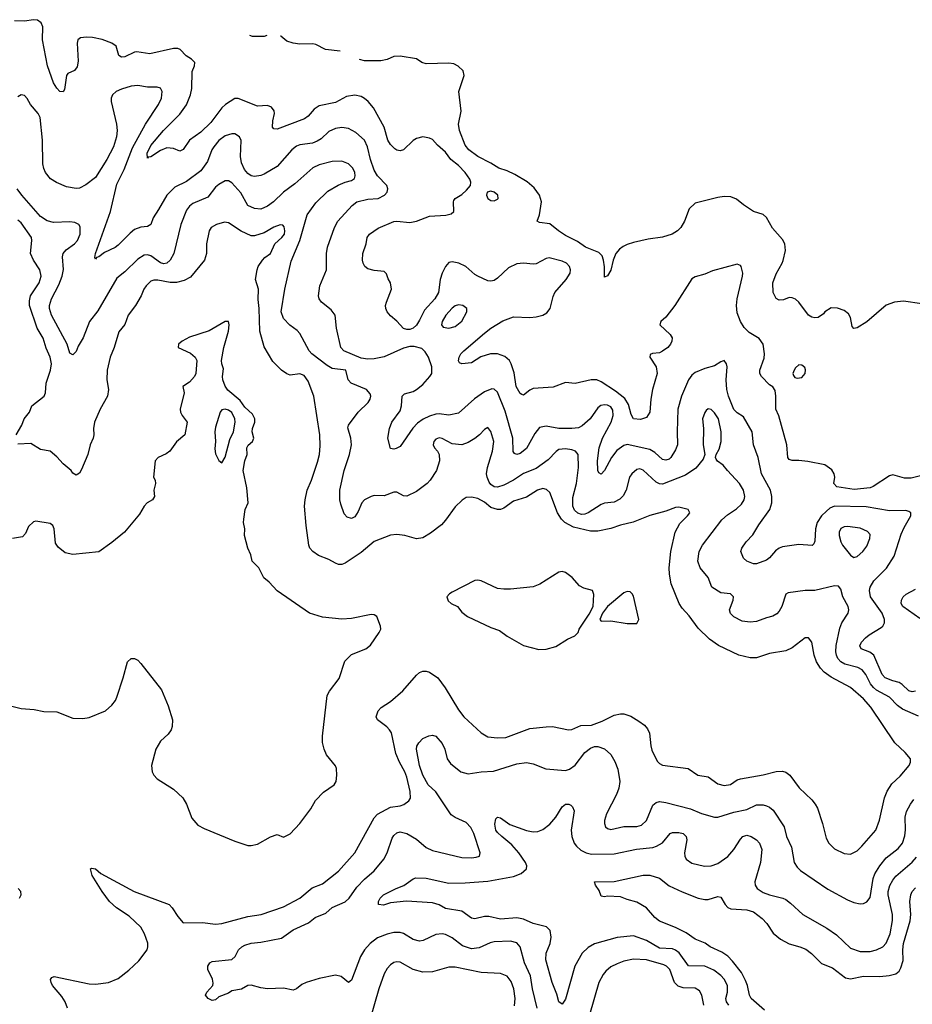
# Model space of a CAD drawing. Header units: inches. Extents: x 1649636 to 1815363, y 506543 to 641975.
# Tile 571 of 656: x 1791901 to 1797411, y 540754 to 546834. Entities that reach past the tile are written whole.
import ezdxf

# ---------------------------------------------------------------- set-up
doc = ezdxf.new("R2010")
doc.units = ezdxf.units.IN
doc.header["$MEASUREMENT"] = 0
doc.layers.add('B7594', color=7, linetype='Continuous')

msp = doc.modelspace()

# ---------------------------------------------------------------- linework, layer by layer
at = {"layer": 'B7594', "color": 5}
for points, elevation in [([(1797530, 544035), (1797403.7, 544003.7), (1797362.7, 544002.7), (1797290, 544023.5), (1797270, 544016.9), (1797170, 543951.5), (1797150, 543942.7), (1797052.6, 543932.6), (1796945.2, 543950), (1796927, 543970), (1796932.3, 544010), (1796929.4, 544030), (1796914.2, 544054.2), (1796870, 544085.1), (1796766.7, 544106.7), (1796710, 544112.6), (1796670, 544111.5), (1796650, 544119.5), (1796643, 544130), (1796636.8, 544210), (1796587.6, 544387.6), (1796569.1, 544430), (1796569.2, 544510), (1796564.5, 544544.5), (1796550, 544567.8), (1796530, 544578.9), (1796479.6, 544630), (1796469.7, 544650), (1796469.7, 544670), (1796495.6, 544744.4), (1796499.6, 544770), (1796491.1, 544830), (1796464.9, 544864.9), (1796403.3, 544903.3), (1796373, 544933), (1796350, 544971.3), (1796330, 545024.5), (1796326, 545070), (1796329.1, 545110), (1796363.7, 545250), (1796365, 545270), (1796354.7, 545310), (1796350, 545316.3), (1796330, 545324), (1796177.1, 545282.9), (1796130, 545262.2), (1796070, 545247.1), (1796050, 545234.3), (1795944.7, 545070), (1795890, 544998), (1795859.1, 544970), (1795853, 544950), (1795916.4, 544890), (1795928.5, 544870), (1795927, 544850), (1795918, 544830), (1795901.3, 544810), (1795870, 544788.3), (1795850, 544777.7), (1795806.7, 544773.3), (1795793.4, 544766.6), (1795790.5, 544750), (1795830.2, 544690.2), (1795836.9, 544650), (1795807.3, 544550), (1795796.9, 544490), (1795790.2, 544410), (1795770, 544376.9), (1795733.6, 544366.4), (1795689.8, 544369.8), (1795676.2, 544396.2), (1795658.8, 544458.8), (1795635.6, 544495.6), (1795579.8, 544539.8), (1795490, 544598.9), (1795462.7, 544610), (1795429.1, 544610.9), (1795330, 544588.6), (1795270, 544594.7), (1795195, 544565), (1795070, 544555.9), (1795050, 544546.4), (1795010, 544516.3), (1795000.6, 544520.6), (1794990, 544526), (1794966.3, 544570), (1794952.8, 544652.8), (1794935.5, 544710), (1794924.2, 544730), (1794895, 544755), (1794851, 544771), (1794806.8, 544770), (1794746.9, 544753.1), (1794690, 544715.4), (1794629.7, 544709.7), (1794615.1, 544715.1), (1794610, 544728), (1794614.3, 544750), (1794624, 544770), (1794642, 544790), (1794770, 544899.1), (1794810, 544930.2), (1794884.4, 544975.6), (1794950, 545000.2), (1795050, 544995.9), (1795090, 544999.3), (1795130, 545010.1), (1795155.6, 545024.4), (1795176.2, 545050), (1795194.3, 545125.7), (1795205.2, 545150), (1795274, 545230), (1795298.1, 545270), (1795300.5, 545290), (1795294.5, 545310), (1795275.8, 545330), (1795250, 545342.8), (1795170, 545363.4), (1795150, 545359.3), (1795090, 545326.8), (1795070, 545324), (1795010, 545331.1), (1794970, 545327.3), (1794917.5, 545302.5), (1794850, 545237.2), (1794830, 545223.9), (1794810, 545219.1), (1794790, 545221.1), (1794729.5, 545250), (1794710, 545261.1), (1794654.2, 545310), (1794612.1, 545330), (1794570, 545339.4), (1794550, 545334.7), (1794528.8, 545311.2), (1794509.3, 545270), (1794496.8, 545230), (1794486.7, 545150), (1794464.4, 545110), (1794400.1, 545039.9), (1794370, 544978.4), (1794350, 544948.2), (1794330, 544929.8), (1794310, 544922.2), (1794290, 544920.5), (1794270, 544927.6), (1794230, 544972.7), (1794190, 545005.2), (1794169.4, 545030), (1794160.9, 545050), (1794159.5, 545070), (1794165.1, 545090), (1794196.9, 545170), (1794190, 545209), (1794174.9, 545234.9), (1794165.6, 545265.6), (1794150, 545279), (1794090, 545284.7), (1794050, 545296.2), (1794031.2, 545311.2), (1794022, 545330), (1794016.9, 545350), (1794019.7, 545390), (1794040.7, 545450), (1794045.6, 545490), (1794059.5, 545510), (1794113.6, 545546.4), (1794210, 545587.6), (1794230, 545590.3), (1794310, 545581.6), (1794350, 545591), (1794430, 545620.9), (1794531.9, 545628.1), (1794564.8, 545635.2), (1794580.5, 545650), (1794578, 545710), (1794581.5, 545718.5), (1794589.5, 545730), (1794630, 545755.5), (1794659, 545781), (1794683.1, 545810), (1794686.6, 545830), (1794679.9, 545850), (1794651.4, 545890), (1794610, 545934.1), (1794562.5, 545970), (1794530, 546016.4), (1794480.3, 546060.3), (1794450, 546093.7), (1794430, 546103.5), (1794390, 546111.2), (1794350, 546101.1), (1794330, 546088.3), (1794270, 546029.7), (1794250, 546024.4), (1794230, 546028.5), (1794216.9, 546036.9), (1794190, 546063.5), (1794174, 546090), (1794151.7, 546170), (1794085.2, 546290), (1794051.6, 546330), (1794030, 546348), (1794010, 546358.9), (1793970, 546367.9), (1793919.3, 546360.7), (1793850, 546323.8), (1793750, 546302.5), (1793718.3, 546281.7), (1793680.9, 546239.1), (1793658.6, 546221.4), (1793490, 546159.1), (1793470, 546159.5), (1793462.4, 546170), (1793464, 546210), (1793474.9, 546254.9), (1793471.5, 546271.5), (1793454.7, 546294.7), (1793430, 546303.6), (1793370, 546299.8), (1793250, 546347.8), (1793230, 546347.1), (1793172.6, 546310), (1793150, 546289), (1793080.9, 546199.1), (1793019.5, 546140.5), (1792950.2, 546090), (1792910, 546032.8), (1792890, 546023), (1792850, 546039.8), (1792810, 546042.2), (1792770, 546026.6), (1792710, 545988.3), (1792694.4, 545985.6), (1792690, 545979), (1792689.1, 546010), (1792710, 546058.2), (1792788.4, 546150), (1792890, 546251.3), (1792930, 546309), (1792955.9, 546370), (1792963.2, 546410), (1792966.1, 546513.9), (1792979.7, 546550), (1792981.6, 546570), (1792961.6, 546590), (1792929.7, 546610), (1792890.8, 546650.8), (1792877.1, 546657.1), (1792850, 546656.8), (1792704, 546624), (1792624.7, 546635.3), (1792610, 546632.7), (1792550, 546605.6), (1792530, 546603.1), (1792513.7, 546613.7), (1792497.2, 546670), (1792470, 546689.8), (1792410, 546710.9), (1792350, 546723.6), (1792312.8, 546727.2), (1792277.1, 546722.9), (1792261.1, 546710), (1792255.6, 546690), (1792262, 546578), (1792256.9, 546543.1), (1792239.6, 546520.4), (1792198.4, 546501.6), (1792190.3, 546489.7), (1792177.3, 546402.7), (1792170, 546389.6), (1792150, 546391.1), (1792130, 546412), (1792110, 546444.7), (1792072.9, 546550), (1792041.1, 546710), (1792043.5, 546790), (1792034.2, 546814.2), (1792010.9, 546830.9), (1791985.8, 546834.2), (1791930, 546825.4), (1791870, 546826.2)], 520), ([(1793426.7, 546737.1), (1793410, 546729.7), (1793338, 546730), (1793321.3, 546736.7)], 480), ([(1793879.7, 546640.4), (1793789.4, 546650), (1793730, 546680.5), (1793710, 546685.1), (1793630, 546683.1), (1793588.7, 546690), (1793550, 546702), (1793512.9, 546732.9), (1793512, 546733.2)], 480), ([(1797470, 545079.1), (1797356.5, 545096.5), (1797300.5, 545090), (1797248.8, 545071.2), (1797130, 544967.5), (1797070, 544931.3), (1797050, 544927), (1797040.1, 544940.1), (1797030, 544995.3), (1797017.6, 545017.6), (1796990, 545039), (1796950, 545053.2), (1796910, 545054), (1796870.7, 545029.3), (1796862, 545018), (1796830, 544996), (1796810, 544992.7), (1796790, 544997), (1796769.6, 545010), (1796710.7, 545090.7), (1796690, 545108), (1796670, 545116.9), (1796650, 545118.4), (1796615.1, 545104.9), (1796590, 545101.7), (1796570, 545111.6), (1796552.2, 545150), (1796550.8, 545210), (1796570, 545264.4), (1796608.2, 545330), (1796613.5, 545346.5), (1796627.2, 545410), (1796624.2, 545450), (1796610, 545476.1), (1796547.1, 545547.1), (1796510, 545613.2), (1796490, 545630.3), (1796430, 545649.2), (1796368.4, 545690), (1796325, 545725), (1796290, 545740.3), (1796250, 545741.7), (1796210, 545737.1), (1796070, 545700.8), (1796034.6, 545665.4), (1796004.6, 545590), (1795981.2, 545550), (1795960.7, 545530), (1795929.4, 545510), (1795870, 545490.9), (1795780.4, 545479.6), (1795690, 545458.8), (1795650, 545446.4), (1795626.2, 545433.8), (1795603.7, 545416.3), (1795581, 545390), (1795563.9, 545350), (1795550, 545287.8), (1795530, 545251.8), (1795510, 545244), (1795510.9, 545309.1), (1795505.8, 545350), (1795496.1, 545376.1), (1795476.5, 545396.5), (1795393.6, 545430), (1795344.4, 545464.4), (1795270, 545501.1), (1795227.1, 545530), (1795174.4, 545574.4), (1795110, 545581), (1795095.6, 545590), (1795109.8, 545630.2), (1795121.3, 545710), (1795109.9, 545750), (1795076.1, 545796.1), (1795033.2, 545833.2), (1794958.2, 545878.2), (1794910, 545900.7), (1794858, 545918), (1794809.2, 545949.2), (1794730, 545989.9), (1794674.4, 546030), (1794650, 546060.4), (1794616.5, 546150), (1794609.1, 546190), (1794627.1, 546270), (1794612.5, 546390), (1794645.4, 546490), (1794637.6, 546517.6), (1794607.6, 546547.6), (1794581, 546561), (1794550, 546565.4), (1794410, 546560.9), (1794382.6, 546570), (1794350, 546592.9), (1794249.9, 546609.9), (1794210, 546606.5), (1794170, 546589.2), (1794130, 546580.9), (1794030, 546580.4), (1793998.3, 546587.8)], 480), ([(1797430, 542687), (1797410, 542684.1), (1797389.7, 542690), (1797349.3, 542729.3), (1797330, 542741.2), (1797290, 542750.8), (1797244, 542770), (1797225, 542790), (1797172.8, 542910), (1797148.2, 542928.2), (1797096.2, 542950), (1797087.3, 542967.3), (1797096.4, 542990), (1797122.3, 543017.7), (1797144.1, 543035.9), (1797218.7, 543081.3), (1797228.5, 543090), (1797238.7, 543110), (1797238.9, 543130), (1797224.2, 543170), (1797153.5, 543270), (1797146.8, 543310), (1797150.8, 543330), (1797174.2, 543370), (1797251.7, 543448.3), (1797298.5, 543521.5), (1797342.4, 543657.6), (1797360.7, 543699.3), (1797402.4, 543770), (1797402.7, 543790), (1797390, 543798.4), (1797370, 543802.6), (1797270, 543801), (1797125.5, 543825.5), (1796930, 543829.4), (1796902.8, 543817.2), (1796880.4, 543799.6), (1796850.1, 543769.9), (1796823.5, 543730), (1796814.2, 543690), (1796810, 543614), (1796803.2, 543596.8), (1796793.4, 543586.6), (1796710, 543594.1), (1796610, 543579.4), (1796589, 543571), (1796566.3, 543553.7), (1796530, 543511.2), (1796510, 543496.3), (1796450, 543474), (1796430, 543474), (1796389.7, 543489.7), (1796369.3, 543510), (1796352.7, 543550), (1796358, 543570), (1796386, 543610), (1796427.1, 543652.9), (1796464.1, 543715.9), (1796530.9, 543809.1), (1796543.7, 543850), (1796544.1, 543890), (1796534.8, 543930), (1796480.5, 544030), (1796458.6, 544130), (1796430.7, 544210), (1796421.5, 544290), (1796370, 544382), (1796330, 544406.3), (1796310, 544428), (1796275.7, 544510), (1796266.5, 544550), (1796261.3, 544610), (1796267.8, 544690), (1796263.7, 544710), (1796250, 544729.2), (1796230, 544722), (1796190, 544696.9), (1796130, 544679.7), (1796070, 544655.1), (1796050, 544639.7), (1796028.7, 544611.3), (1795986.2, 544510), (1795964.3, 544430), (1795959.3, 544290), (1795962.2, 544210), (1795950, 544178.4), (1795919.6, 544130), (1795910, 544121), (1795890, 544114), (1795870, 544118.8), (1795822.7, 544162.7), (1795790, 544180.5), (1795650, 544211.4), (1795630, 544204.6), (1795586.9, 544173.1), (1795553.5, 544130), (1795510, 544049.6), (1795490, 544027), (1795476.2, 544036.2), (1795469.8, 544049.8), (1795467.8, 544110), (1795478.9, 544190), (1795499.5, 544250), (1795552.4, 544350), (1795564.8, 544390), (1795562.1, 544422.1), (1795550, 544442.7), (1795530, 544454.3), (1795510, 544457), (1795488.3, 544451.7), (1795470, 544437.2), (1795422, 544370), (1795372.8, 544327.2), (1795350, 544313.8), (1795310, 544309.2), (1795230, 544310.6), (1795150, 544324.4), (1795110, 544316), (1795080.1, 544279.9), (1795030, 544187.4), (1794990, 544155.3), (1794970, 544149.8), (1794954.7, 544154.7), (1794948.1, 544168.1), (1794944.6, 544250), (1794897.4, 544417.4), (1794850, 544535.1), (1794830, 544553.5), (1794814.6, 544554.6), (1794770, 544536.5), (1794707.9, 544492.1), (1794610, 544405.1), (1794550, 544391.8), (1794490, 544399.8), (1794470, 544398.3), (1794430, 544386.5), (1794391.9, 544368.1), (1794357.3, 544342.7), (1794328.2, 544311.8), (1794250, 544198.9), (1794225.4, 544185.4), (1794210, 544182.6), (1794190, 544187.3), (1794173.7, 544250), (1794183.5, 544310), (1794198.2, 544350), (1794250, 544418.4), (1794257.8, 544450), (1794263.1, 544510), (1794277, 544523), (1794330, 544538.6), (1794350, 544550.2), (1794390, 544580.6), (1794433.4, 544630), (1794444.3, 544650), (1794446, 544690), (1794425, 544750), (1794403.6, 544783.6), (1794383, 544803), (1794336.8, 544816.8), (1794310, 544816.1), (1794270, 544806.7), (1794150, 544752), (1794090, 544739.8), (1794050, 544738.8), (1794010, 544744.5), (1793901.3, 544790), (1793882.7, 544810), (1793857.2, 544930), (1793848.5, 545010), (1793823.5, 545043.5), (1793763.6, 545090), (1793749.7, 545110), (1793746, 545130), (1793753.1, 545190), (1793795.6, 545290), (1793795.8, 545390), (1793800.8, 545430), (1793843.5, 545550), (1793865.1, 545590), (1793952.7, 545687.3), (1793982.4, 545710), (1794050, 545726.3), (1794114, 545730), (1794154, 545750), (1794169.7, 545770), (1794174.3, 545790), (1794167.2, 545810), (1794109.9, 545869.9), (1794090, 545905.1), (1794066.1, 545970), (1794048.5, 546050), (1794030, 546089.7), (1793977.1, 546137.1), (1793930, 546163.1), (1793890, 546168.8), (1793850, 546163.1), (1793810, 546143.8), (1793761.6, 546098.4), (1793736.8, 546083.2), (1793707.7, 546072.3), (1793630, 546061.8), (1793610, 546053.5), (1793580.2, 546030), (1793490, 545927.9), (1793410, 545879.8), (1793390, 545872), (1793350, 545866.4), (1793330, 545870.9), (1793310, 545885.3), (1793289.9, 545909.9), (1793271.3, 545950), (1793263.8, 545990), (1793267.6, 546087.6), (1793258, 546110), (1793228.5, 546128.5), (1793209.7, 546129.7), (1793170, 546117.8), (1793130, 546088.7), (1793098.6, 546050), (1793086.9, 546030), (1793060.9, 545959.1), (1793019.7, 545900.3), (1792930, 545835.5), (1792859.6, 545800.4), (1792808.6, 545751.4), (1792758.8, 545661.2), (1792724.6, 545610), (1792710, 545569.6), (1792690, 545556.9), (1792650, 545553.8), (1792610, 545538.4), (1792583.2, 545516.8), (1792510, 545442.2), (1792490, 545427.8), (1792424.1, 545395.9), (1792390, 545369.6), (1792375.2, 545364.8), (1792370, 545355.3), (1792365.4, 545365.4), (1792369.6, 545389.6), (1792461.5, 545650), (1792501.1, 545818.9), (1792546, 545910), (1792596.8, 546043.2), (1792676.8, 546190), (1792758.8, 546310), (1792777.2, 546350), (1792780.5, 546390), (1792770, 546411.8), (1792750, 546416.9), (1792690, 546416.9), (1792630, 546428.4), (1792590, 546424.4), (1792530, 546405.7), (1792496.3, 546390), (1792474.9, 546370), (1792466.4, 546350), (1792466.7, 546330), (1792497.8, 546190), (1792502, 546150), (1792498, 546110), (1792480.2, 546050), (1792439.7, 545970), (1792370, 545860.5), (1792310, 545815.1), (1792270, 545794), (1792250, 545791.6), (1792190, 545801.3), (1792128.5, 545828.5), (1792091.3, 545851.3), (1792060.9, 545890), (1792050, 545915.3), (1792044.6, 545944.6), (1792042.5, 546090), (1792027.2, 546230), (1792014.5, 546254.5), (1791967.8, 546310), (1791946.9, 546346.9), (1791930, 546366.6), (1791910, 546369.5), (1791890, 546357.6)], 540), ([(1797450, 542534.5), (1797350, 542576.8), (1797319.5, 542599.5), (1797270.3, 542650.3), (1797190, 542694.8), (1797170.5, 542710.5), (1797153.1, 542733.1), (1797125, 542790), (1797100.6, 542820.6), (1797074.9, 542834.9), (1796994.4, 542854.4), (1796969.6, 542869.6), (1796952.2, 542890), (1796942.8, 542910), (1796939.3, 542930), (1796941.7, 542970), (1796963.1, 543076.9), (1796975.8, 543110), (1797015.6, 543170), (1797019.3, 543190), (1797014.8, 543210), (1796983, 543270), (1796970, 543318), (1796955.8, 543335.8), (1796930, 543338), (1796810, 543308.9), (1796750, 543308.9), (1796645.4, 543294.6), (1796630, 543286), (1796606, 543210), (1796590, 543181.3), (1796574.8, 543165.2), (1796550, 543150.9), (1796510, 543141.4), (1796450, 543118.7), (1796410, 543113.1), (1796361.1, 543121.1), (1796310, 543146.9), (1796287.8, 543167.8), (1796283.5, 543190), (1796305.3, 543250), (1796308, 543270), (1796288.5, 543288.5), (1796230, 543294.5), (1796173.7, 543330), (1796151.6, 543390), (1796100.8, 543450), (1796087.1, 543490), (1796094.8, 543550), (1796115.6, 543590), (1796234.9, 543745.1), (1796270, 543776.1), (1796326.4, 543813.6), (1796356.5, 543843.5), (1796372.9, 543870), (1796376.8, 543890), (1796368.9, 543930), (1796344.5, 543970), (1796270, 544049.7), (1796243.9, 544083.9), (1796207.6, 544107.6), (1796200.1, 544120.1), (1796196.3, 544130), (1796200.4, 544150), (1796218, 544182), (1796232.1, 544230), (1796230.5, 544290), (1796214, 544370), (1796190, 544407.2), (1796170, 544426.6), (1796150, 544431.2), (1796139.2, 544420.8), (1796130, 544409.5), (1796116.5, 544370), (1796121.2, 544310), (1796120.1, 544210), (1796130.3, 544149.7), (1796120, 544120), (1796074.2, 544065.8), (1796010, 544021.4), (1795870, 543965.6), (1795850, 543968.4), (1795830, 543978.7), (1795750, 544052.8), (1795730, 544060.8), (1795710, 544056.4), (1795679.6, 544030), (1795665.5, 544010), (1795644.6, 543930), (1795625.7, 543894.3), (1795606.2, 543873.8), (1795570, 543855.2), (1795510, 543847.9), (1795490, 543840.2), (1795410, 543788.6), (1795390, 543780.5), (1795370, 543778.8), (1795346.2, 543786.2), (1795326.2, 543806.2), (1795316.2, 543830), (1795315.7, 543884.3), (1795339, 543970), (1795351, 544070), (1795349.2, 544149.2), (1795332.6, 544170), (1795310, 544178), (1795270, 544183.4), (1795230, 544179.4), (1795211.9, 544168.1), (1795163.1, 544116.9), (1795090, 544062.3), (1795010, 544031.7), (1794949.2, 543990), (1794890, 543960.4), (1794850, 543947.5), (1794830, 543950.6), (1794810, 543964.4), (1794799.1, 543979.1), (1794785.8, 544010), (1794783.4, 544030), (1794788.5, 544070), (1794818.9, 544170), (1794828.4, 544230), (1794810, 544292.3), (1794790, 544317), (1794770, 544304.7), (1794738.5, 544270), (1794710, 544248.9), (1794670, 544224.1), (1794630, 544208.8), (1794570, 544215.6), (1794510, 544248.4), (1794490, 544251.7), (1794470, 544244.2), (1794457, 544230), (1794453.4, 544210), (1794461.3, 544190), (1794480.4, 544170), (1794490.3, 544150.3), (1794493.1, 544110), (1794473.1, 544050), (1794435.6, 543990), (1794417, 543970), (1794350, 543921.1), (1794290, 543892.4), (1794270, 543893.7), (1794230, 543916.4), (1794210, 543916), (1794150, 543894.8), (1794090, 543896.4), (1794070, 543889.8), (1794030.2, 543869.8), (1794012.9, 543850), (1793990, 543797), (1793970, 543763.5), (1793950, 543753.3), (1793921.7, 543761.7), (1793903.5, 543783.5), (1793882.7, 543842.7), (1793877.2, 543870), (1793876.5, 543930), (1793904.2, 544050), (1793936.8, 544150), (1793949, 544210), (1793945.8, 544250), (1793926.5, 544313.5), (1793930, 544330.4), (1793989.9, 544410.1), (1794052.4, 544470), (1794064.4, 544490), (1794068.4, 544510), (1794064.4, 544524.4), (1794041.6, 544550), (1793946.3, 544590), (1793928.2, 544610), (1793913.6, 544670), (1793830, 544681), (1793798.9, 544698.9), (1793704.8, 544770), (1793687.6, 544790), (1793630, 544896.9), (1793614.1, 544914.1), (1793567.8, 544947.8), (1793530, 544989.7), (1793516.2, 545030), (1793538.4, 545170), (1793576.1, 545343.9), (1793631.3, 545470), (1793676.3, 545630), (1793730, 545703.8), (1793804, 545776), (1793867, 545813), (1793910, 545830.9), (1793950, 545840.6), (1793967, 545853), (1793971.4, 545870), (1793969.8, 545890), (1793957.6, 545917.6), (1793930, 545944.7), (1793890, 545960.9), (1793830, 545959.3), (1793750, 545938), (1793710, 545919.8), (1793599.9, 545820.1), (1793530, 545769.8), (1793467.4, 545710), (1793430, 545682.4), (1793390, 545664.5), (1793350, 545667.7), (1793310, 545687.4), (1793265.6, 545765.6), (1793210, 545827.7), (1793190, 545839.2), (1793170, 545838.7), (1793130, 545817.2), (1793110, 545799.2), (1793062.6, 545737.4), (1792970, 545698.7), (1792950, 545683.1), (1792930, 545657.2), (1792895.3, 545570), (1792852.4, 545390), (1792830, 545348.4), (1792810, 545331), (1792790, 545327.4), (1792770, 545333.6), (1792710, 545376.5), (1792690, 545381.5), (1792670, 545380.3), (1792630, 545354.8), (1792550, 545277.8), (1792501, 545239), (1792383.9, 545036.1), (1792331.4, 544970), (1792292.4, 544870), (1792262.4, 544817.6), (1792250, 544786), (1792230, 544764.5), (1792210, 544776), (1792193.7, 544830), (1792098.3, 545010), (1792085.4, 545050), (1792085.9, 545070), (1792098.5, 545110), (1792143.7, 545196.3), (1792164.2, 545250), (1792171, 545291), (1792165.3, 545370), (1792169.8, 545390), (1792187.2, 545412.8), (1792239.1, 545450), (1792257.8, 545470), (1792274.8, 545510), (1792275.4, 545555.4), (1792267, 545570), (1792241, 545581), (1792210, 545585), (1792110, 545582.4), (1792070, 545593), (1792030, 545618.2), (1791915, 545750), (1791886.2, 545790)], 560), ([(1791879.7, 544270), (1791915.1, 544330), (1791929.4, 544370), (1791960.9, 544410), (1791975.6, 544450), (1792053.1, 544510), (1792061.2, 544530), (1792064.2, 544590), (1792092.1, 544670), (1792097, 544710), (1792089, 544750), (1792065.6, 544805.6), (1792046.8, 544866.8), (1792009.5, 544929.5), (1791962.1, 545070), (1791961.6, 545098.4), (1791967.9, 545130), (1792021, 545210), (1792034.6, 545250), (1792026, 545290), (1791986, 545350), (1791968.8, 545390), (1791976.8, 545470), (1791973.8, 545490), (1791910, 545579.7), (1791890, 545595.6)], 580), ([(1792196.9, 540730), (1792181, 540770), (1792162, 540802), (1792104.7, 540870), (1792094.7, 540890), (1792092.1, 540907.9), (1792100.1, 540919.9), (1792114.2, 540925.8), (1792330, 540880.9), (1792370, 540878.3), (1792450, 540888.9), (1792510, 540913.2), (1792575.5, 540964.5), (1792636.1, 541023.9), (1792687.2, 541090), (1792692.9, 541110), (1792691.8, 541131.8), (1792671.6, 541190), (1792649.9, 541229.9), (1792577.8, 541297.8), (1792498.9, 541350), (1792456, 541390), (1792411.1, 541450), (1792348, 541550), (1792339, 541590), (1792345.1, 541594.9), (1792370, 541590.4), (1792403, 541563), (1792607.7, 541450), (1792823, 541370), (1792843, 541350), (1792876.7, 541296.7), (1792910, 541257.3), (1793030, 541260.2), (1793110, 541249.3), (1793150, 541253.7), (1793310, 541296.6), (1793391.4, 541308.6), (1793530, 541356.5), (1793629.7, 541410), (1793707, 541473), (1793770, 541498), (1793870, 541576.9), (1793970.9, 541690), (1794090, 541904.9), (1794110, 541928.9), (1794190, 541971.2), (1794250, 541980.2), (1794272.1, 541987.9), (1794304.2, 542010), (1794312.9, 542027.1), (1794311.9, 542068.1), (1794290, 542156.9), (1794278.2, 542190), (1794244.9, 542250), (1794222.6, 542302.6), (1794196.1, 542430), (1794184.4, 542450), (1794167.1, 542467.1), (1794109.7, 542510), (1794101.1, 542530), (1794114.1, 542565.9), (1794132.7, 542587.3), (1794190, 542624), (1794266.9, 542690), (1794350, 542787.8), (1794370, 542804), (1794390, 542811.6), (1794410, 542811.6), (1794430, 542804.6), (1794482, 542770), (1794528.5, 542708.5), (1794610, 542572.7), (1794643.7, 542530), (1794750.2, 542430.2), (1794790, 542406.3), (1794850, 542399.2), (1794902.8, 542402.8), (1795050, 542456.5), (1795151.2, 542468.8), (1795190, 542470.3), (1795289.1, 542449.1), (1795310, 542452.2), (1795365, 542475), (1795430, 542479), (1795496.2, 542503.8), (1795570, 542539.6), (1795610, 542549), (1795630, 542549), (1795672.9, 542532.9), (1795723.5, 542503.5), (1795757.4, 542477.4), (1795775.9, 542455.9), (1795789, 542429), (1795796.5, 542350), (1795804.1, 542324.1), (1795836.5, 542256.5), (1795850, 542242), (1795870, 542230.3), (1796027.3, 542210), (1796087.7, 542170), (1796150, 542159.6), (1796210, 542115.4), (1796250, 542105.2), (1796288.2, 542111.8), (1796330, 542140.8), (1796350, 542147.1), (1796490, 542170.8), (1796570, 542193), (1796610, 542193.6), (1796630, 542187.6), (1796654.9, 542170), (1796711.8, 542091.8), (1796790, 542017.8), (1796812.2, 541990), (1796825.3, 541965.3), (1796856.6, 541870), (1796880, 541780), (1796894.9, 541750), (1796930, 541715.3), (1796990, 541685.3), (1797030, 541682), (1797070, 541702), (1797099.7, 541730), (1797186.6, 541830), (1797208.9, 541891.1), (1797238.5, 542030), (1797255.4, 542070), (1797283.6, 542116.4), (1797336.9, 542163.1), (1797391.5, 542230), (1797400.7, 542250), (1797400.7, 542270), (1797366.6, 542310), (1797303.9, 542370), (1797154.8, 542590), (1797110, 542639.8), (1797029.9, 542709.9), (1796910, 542773.5), (1796866.1, 542806.1), (1796843.8, 542830), (1796819.8, 542870), (1796804.4, 542910), (1796789.8, 542989.8), (1796770, 543018), (1796750, 543016.9), (1796670, 542955.3), (1796630, 542936.8), (1796530, 542920.7), (1796450, 542894.4), (1796410, 542893.7), (1796339.6, 542910), (1796213.7, 542970), (1796159.3, 543010), (1796090, 543076.8), (1796034.2, 543154.2), (1795990, 543199.7), (1795971.8, 543230), (1795921.8, 543350), (1795911.6, 543410), (1795910.7, 543450), (1795920.3, 543550), (1795947.4, 543670), (1795976.7, 543723.3), (1796024.2, 543770), (1796037, 543790), (1796028, 543810), (1795970, 543824.2), (1795950, 543821.7), (1795890, 543800.3), (1795790, 543773.1), (1795687.6, 543732.4), (1795610, 543713.8), (1795550, 543692), (1795470, 543676.2), (1795424, 543676), (1795320.5, 543700.5), (1795265.9, 543730), (1795245.8, 543750), (1795221.1, 543790), (1795174.2, 543914.2), (1795153.6, 543933.6), (1795130, 543938.9), (1795097.6, 543930), (1795030, 543885.8), (1794950, 543860.3), (1794890, 543817.1), (1794870, 543810.6), (1794850, 543809.9), (1794810, 543823), (1794770, 543855.6), (1794730, 543878.5), (1794690, 543886.9), (1794657, 543883), (1794632.6, 543867.4), (1794590, 543826), (1794530, 543742.9), (1794504.7, 543715.3), (1794436.5, 543663.5), (1794390, 543634.7), (1794350, 543629.6), (1794278, 543650), (1794230, 543654.7), (1794190, 543651), (1794090, 543612), (1794010, 543544.7), (1793910, 543479.3), (1793890, 543470.8), (1793870, 543470.8), (1793850, 543478), (1793810, 543501.1), (1793745.9, 543525.9), (1793710, 543549.7), (1793693, 543570), (1793685.7, 543590), (1793668.7, 543710), (1793659.8, 543830), (1793662.8, 543870), (1793675.3, 543930), (1793703.1, 543990), (1793738.8, 544101.2), (1793750.9, 544150), (1793756.5, 544203.5), (1793754, 544270), (1793716, 544510), (1793682.1, 544602.1), (1793656.7, 544636.7), (1793630, 544647), (1793570, 544639.3), (1793550, 544646.8), (1793517.7, 544670), (1793463, 544723), (1793410, 544814), (1793382.6, 544910), (1793379.6, 545050), (1793373.1, 545106.9), (1793374.7, 545170), (1793357.8, 545230), (1793368.1, 545290), (1793373.4, 545310), (1793399.2, 545350), (1793414, 545366), (1793449.1, 545390.9), (1793476.2, 545450), (1793519.9, 545490), (1793535.2, 545510), (1793537.9, 545530), (1793534.3, 545554.3), (1793525.3, 545565.3), (1793510, 545568.2), (1793470, 545553.1), (1793410, 545517.5), (1793350, 545499.9), (1793330, 545498.9), (1793267.5, 545527.5), (1793190, 545580.4), (1793164.6, 545584.6), (1793115.5, 545570), (1793083.1, 545550), (1793070.3, 545530), (1793053.6, 545450), (1793054.4, 545390), (1793042, 545350), (1792955.1, 545244.9), (1792916.6, 545223.4), (1792869.5, 545210.5), (1792830, 545211.5), (1792753.7, 545226.3), (1792730, 545226.8), (1792710, 545219.3), (1792681.3, 545190), (1792666.7, 545170), (1792650.2, 545129.8), (1792615.8, 545070), (1792571.1, 545010), (1792550, 544951.8), (1792513.1, 544906.9), (1792485.3, 544810), (1792459, 544750), (1792440.3, 544670), (1792438.5, 544610), (1792449.2, 544550), (1792443.2, 544510), (1792397.6, 544430), (1792364, 544350), (1792356.5, 544310), (1792358.9, 544270), (1792354.9, 544250), (1792337, 544210), (1792322.3, 544150), (1792283.4, 544056.6), (1792270, 544033.2), (1792250, 544021.2), (1792230, 544035.1), (1792218.4, 544050), (1792170, 544090.9), (1792130, 544135.6), (1792090, 544169.6), (1792030, 544180.5), (1791970, 544217.6), (1791890, 544212.8)], 580), ([(1791790, 542611.8), (1791910, 542580.9), (1791990, 542575.8), (1792050, 542562), (1792130, 542559.6), (1792230, 542521.1), (1792290, 542519.3), (1792330, 542524.6), (1792430, 542566.4), (1792470, 542600.7), (1792491.8, 542630), (1792500.7, 542650), (1792540.5, 542770), (1792567.6, 542870), (1792590, 542890.6), (1792610, 542890.6), (1792630, 542879.1), (1792650, 542859.1), (1792777, 542697), (1792817.1, 542597.1), (1792843.6, 542510), (1792843.1, 542470), (1792836.5, 542450), (1792817.3, 542422.7), (1792770, 542379.6), (1792742, 542330), (1792714, 542230), (1792718.7, 542190), (1792728.7, 542170), (1792750, 542147), (1792850, 542083.7), (1792908.5, 542030), (1792931.3, 541991.3), (1792964.5, 541904.5), (1793000.5, 541860.5), (1793039, 541839), (1793230, 541762.6), (1793310, 541736), (1793330, 541734.9), (1793370, 541744), (1793450, 541787.9), (1793490, 541802), (1793530, 541786), (1793570, 541806.7), (1793631.3, 541870), (1793698, 541962), (1793726.9, 542013.1), (1793775.6, 542064.4), (1793842, 542110), (1793855.3, 542130), (1793859, 542170), (1793856, 542210), (1793850, 542228), (1793795.6, 542295.6), (1793780.5, 542330), (1793770.9, 542370.9), (1793769.8, 542410.2), (1793798.9, 542661.1), (1793812.7, 542687.3), (1793873.6, 542766.4), (1793907.2, 542872.8), (1793950, 542913.8), (1794037.6, 542950), (1794067.1, 542972.9), (1794120.5, 543050), (1794129.6, 543070), (1794127.6, 543090), (1794105.2, 543150), (1794090, 543159.5), (1794070, 543161.3), (1793950, 543137), (1793890, 543131.8), (1793770, 543145.6), (1793690, 543169.8), (1793490, 543307.3), (1793441.4, 543361.4), (1793408.3, 543388.3), (1793377.9, 543450), (1793336.2, 543490), (1793327.1, 543530), (1793309.3, 543570), (1793289.2, 543650), (1793291.3, 543690), (1793282.8, 543730), (1793283.8, 543750), (1793292.8, 543810), (1793311.7, 543850), (1793302.6, 543942.6), (1793279.9, 544050), (1793290.8, 544110), (1793304.4, 544150), (1793303.9, 544190), (1793312.1, 544207.9), (1793338.5, 544230), (1793346.5, 544250), (1793336.2, 544290), (1793337.5, 544310), (1793353.6, 544350), (1793353.6, 544370), (1793339.2, 544399.2), (1793290, 544441.1), (1793262.1, 544482.1), (1793186, 544546), (1793170.5, 544570.5), (1793155.9, 544610), (1793152.7, 544630), (1793159.2, 544679.2), (1793148, 544710), (1793146.6, 544730), (1793162.1, 544810), (1793190.9, 544910.9), (1793195, 544950), (1793190, 544971.3), (1793170, 544971), (1793070, 544912.6), (1792950, 544874.5), (1792904.9, 544850), (1792880.5, 544830), (1792879.1, 544810), (1792955.8, 544775.8), (1792985, 544750), (1792994.5, 544730), (1792989.4, 544650), (1792980.9, 544630), (1792950, 544595.8), (1792908.4, 544570), (1792917.2, 544530), (1792892.7, 544430), (1792894.5, 544410), (1792903.8, 544390), (1792935.8, 544350), (1792920.3, 544270), (1792870, 544228.1), (1792827.8, 544170), (1792806.4, 544153.6), (1792756.5, 544130), (1792738.5, 544110), (1792728.1, 544010), (1792737.2, 543990), (1792739.7, 543970), (1792728.3, 543930), (1792733.4, 543890), (1792721.3, 543870), (1792688.9, 543850), (1792668.9, 543831.1), (1792640, 543780), (1792547.8, 543670), (1792470, 543605.7), (1792390, 543548.7), (1792230, 543531.7), (1792182.1, 543542.1), (1792137.9, 543577.9), (1792122.7, 543602.7), (1792113.1, 543690), (1792105.1, 543710), (1792090, 543723.5), (1792001.6, 543738.4), (1791985.8, 543734.2), (1791955.3, 543704.7), (1791937.5, 543662.5), (1791918.2, 543641.8), (1791857.3, 543630)], 620), ([(1797456.7, 543136.7), (1797353.3, 543210), (1797342, 543230), (1797343.6, 543250), (1797353.6, 543270), (1797373, 543287), (1797430, 543318)], 520), ([(1795096.4, 540730), (1795065.7, 540850), (1795053.7, 540930), (1795017.1, 541010), (1794989.8, 541109.8), (1794970, 541135), (1794930, 541144.8), (1794830, 541139.4), (1794806.3, 541133.7), (1794737.2, 541102.8), (1794690, 541097.7), (1794634.9, 541114.9), (1794570, 541164.1), (1794530, 541185), (1794510, 541189.8), (1794470, 541184.6), (1794390.7, 541149.3), (1794370, 541145), (1794330, 541154.7), (1794270, 541191.6), (1794250, 541198), (1794210, 541197.7), (1794170, 541188.1), (1794110, 541164.4), (1794064.7, 541130), (1794030.1, 541089.9), (1794004.2, 541050), (1793950, 540904.5), (1793930, 540889.6), (1793886.3, 540926.3), (1793850, 540935.3), (1793750, 540914.4), (1793670, 540888.1), (1793643.6, 540876.4), (1793610, 540851), (1793590, 540842), (1793530, 540853.6), (1793430, 540849.6), (1793390, 540855.3), (1793330, 540871.7), (1793310, 540870.8), (1793270, 540847.9), (1793210, 540837.7), (1793190, 540823.5), (1793130, 540800.7), (1793110, 540782), (1793090, 540778), (1793065.2, 540790), (1793049, 540810), (1793057.2, 540830), (1793093.2, 540870), (1793095.1, 540884.9), (1793092, 540910), (1793062.7, 540970), (1793062.7, 540990), (1793074, 541010), (1793090, 541019.1), (1793210, 541030.7), (1793232.3, 541050), (1793252.3, 541090), (1793272.3, 541110), (1793290, 541119.5), (1793330, 541131.4), (1793390, 541137.4), (1793517.5, 541162.5), (1793590, 541213.8), (1793683.3, 541256.7), (1793724.4, 541290), (1793790, 541316.3), (1793830, 541352.5), (1793910, 541386.9), (1793935.5, 541410), (1793982.8, 541477.2), (1794030, 541527.4), (1794090, 541579.3), (1794148.2, 541650), (1794169.9, 541690), (1794199.8, 541780.2), (1794210, 541796.5), (1794230, 541812.6), (1794250, 541819), (1794290, 541809.4), (1794350, 541773.8), (1794410, 541723.1), (1794450, 541703.6), (1794630, 541661.7), (1794690, 541659), (1794718, 541662), (1794739.6, 541670), (1794744.2, 541690), (1794703.7, 541810), (1794686.4, 541846.4), (1794656.6, 541876.6), (1794590, 541907.2), (1794564.9, 541924.9), (1794470, 542066.8), (1794422.3, 542110), (1794389.9, 542170), (1794368.6, 542230), (1794349.7, 542330), (1794351.8, 542348.2), (1794365.2, 542370), (1794390, 542394.8), (1794427, 542413), (1794450, 542415.5), (1794470, 542410.4), (1794510, 542365.5), (1794526, 542330), (1794539.6, 542270), (1794560.7, 542240.7), (1794624.4, 542190), (1794670, 542178), (1794750, 542190.2), (1794825.9, 542194.1), (1794970, 542239.3), (1795030, 542247), (1795070, 542239.7), (1795148.2, 542208.2), (1795270, 542198.6), (1795294, 542206), (1795330, 542232.1), (1795389.9, 542310.1), (1795423.7, 542336.3), (1795450, 542345.8), (1795470, 542345.6), (1795510, 542332.2), (1795550, 542296.5), (1795574, 542254), (1795592.8, 542207.2), (1795605.8, 542130), (1795599.2, 542090), (1795585, 542050), (1795523.2, 541930), (1795511.3, 541890), (1795510.3, 541870), (1795517.6, 541850), (1795530, 541839.5), (1795550, 541834), (1795630, 541852.1), (1795710, 541852.6), (1795739, 541861), (1795769.9, 541890.1), (1795810, 541983.1), (1795830, 542000.2), (1795850, 542006.9), (1795890, 542000.7), (1796042.1, 541962.1), (1796110, 541933.6), (1796190, 541909.1), (1796210, 541909.1), (1796310, 541941.1), (1796390, 541957.1), (1796450, 541986.9), (1796490, 541985.5), (1796510, 541979.6), (1796530, 541971.4), (1796552.6, 541952.6), (1796620.7, 541850), (1796634.6, 541790), (1796664.5, 541724.5), (1796680.9, 541630), (1796700.4, 541600.4), (1796721.5, 541581.5), (1796890, 541465.3), (1797010, 541399), (1797050, 541382.3), (1797090, 541374.3), (1797110, 541376.5), (1797130, 541387), (1797150, 541413.4), (1797169.4, 541530.6), (1797180.1, 541559.9), (1797209.8, 541610), (1797250, 541658.2), (1797323.5, 541716.5), (1797350.7, 541750), (1797364.9, 541795.1), (1797368.5, 541831.5), (1797366.5, 541910), (1797376, 541944), (1797399.8, 541990), (1797421.2, 542018.8)], 560), ([(1796278.7, 540750), (1796263.5, 540770), (1796260.7, 540790), (1796270.5, 540830), (1796270.5, 540870), (1796250.5, 540910), (1796230, 540931.6), (1796185.7, 540965.7), (1796130, 540990.5), (1796030, 540992.7), (1795971.3, 541071.3), (1795950, 541088.7), (1795930, 541097.4), (1795850, 541102.1), (1795770, 541148.7), (1795690, 541176.8), (1795590, 541167.5), (1795450, 541127.9), (1795410, 541106.2), (1795374, 541070), (1795328.3, 540990), (1795270, 540785.2), (1795250, 540755.1), (1795228.8, 540768.8), (1795216.8, 540816.8), (1795188.7, 540890), (1795149.8, 541030), (1795150.8, 541070), (1795175.4, 541130), (1795182.3, 541170), (1795175.6, 541210), (1795153.6, 541233.6), (1795070, 541253.6), (1795010, 541279.5), (1794970, 541287.7), (1794870, 541279.3), (1794796.4, 541296.4), (1794770, 541297.4), (1794710, 541282), (1794690, 541287.2), (1794630, 541328.6), (1794530, 541346), (1794490, 541368.8), (1794450, 541381.4), (1794289.1, 541390.9), (1794190, 541380.5), (1794146, 541366), (1794115.3, 541370), (1794116, 541390), (1794125.6, 541410), (1794147.3, 541430), (1794226, 541470), (1794272.4, 541487.6), (1794330, 541528.5), (1794345.6, 541534.4), (1794410, 541533.2), (1794550, 541501.8), (1794650, 541503.8), (1794790, 541515.8), (1794950, 541544.1), (1794997, 541563), (1795029.6, 541590), (1795031.6, 541610), (1795023, 541630), (1794982, 541690), (1794940, 541740), (1794876.3, 541790), (1794850, 541816.2), (1794841.1, 541830), (1794834, 541866), (1794840.7, 541899.3), (1794850, 541910.7), (1794870, 541904.9), (1794925.7, 541865.7), (1795030, 541826.7), (1795070, 541818.6), (1795098.6, 541821.4), (1795130, 541834), (1795172.6, 541867.4), (1795210.6, 541909.4), (1795250, 541973), (1795270.6, 541990.6), (1795290, 541990.7), (1795303.8, 541983.8), (1795314.2, 541974.2), (1795323.1, 541950), (1795306, 541830), (1795310.2, 541790), (1795324.7, 541750), (1795337.8, 541730), (1795365.8, 541705.8), (1795398.4, 541690), (1795430, 541681.4), (1795570, 541682.8), (1795707.9, 541712.1), (1795810, 541723.7), (1795831.2, 541730), (1795868.3, 541751.7), (1795915.6, 541810), (1795930, 541816), (1795970, 541815.9), (1795996.4, 541810), (1796015.8, 541790), (1796019.1, 541770), (1796005, 541690), (1796006.5, 541670), (1796015.6, 541650), (1796050, 541626.4), (1796128.2, 541608.2), (1796170, 541609.1), (1796210, 541623.6), (1796272.1, 541667.9), (1796309.8, 541710), (1796350, 541774.9), (1796365.1, 541790), (1796390, 541798), (1796417.3, 541790), (1796450.2, 541770.2), (1796468.5, 541750), (1796481.8, 541710), (1796473, 541630), (1796438.4, 541510), (1796441.2, 541490), (1796453.6, 541470), (1796490, 541444.8), (1796530, 541430.1), (1796610.8, 541410.8), (1796630, 541400.9), (1796659.8, 541379.8), (1796735.8, 541310), (1796884.1, 541224.1), (1796943.8, 541183.8), (1797030, 541101.7), (1797090, 541080.9), (1797150, 541081.5), (1797189.8, 541090.2), (1797230, 541110.3), (1797250, 541131.7), (1797274.9, 541190), (1797288.6, 541271.4), (1797288, 541310), (1797261.9, 541430), (1797261.3, 541450), (1797272, 541488), (1797290, 541521.8), (1797310, 541546), (1797410, 541633), (1797436.2, 541663.8)], 540), ([(1796498.5, 540718.5), (1796415.3, 540790), (1796406.6, 540810), (1796394.6, 540870), (1796381.1, 540901.1), (1796355.7, 540950), (1796301.8, 541021.8), (1796271.4, 541051.4), (1796236.2, 541076.2), (1796164.2, 541110), (1796132.9, 541132.9), (1796070, 541157.2), (1796016, 541196), (1795950, 541228.9), (1795850, 541268.5), (1795822.6, 541290), (1795770, 541349.7), (1795710, 541384.8), (1795650, 541401.8), (1795610, 541418.9), (1795530, 541421.6), (1795510, 541418), (1795490, 541422), (1795478, 541458), (1795455.3, 541490), (1795450, 541511), (1795570, 541513.4), (1795750, 541552), (1795790, 541552.2), (1795850, 541534.3), (1795910, 541485.5), (1795990, 541448.1), (1796090.1, 541410.1), (1796130, 541400.6), (1796150, 541401.5), (1796210, 541419.6), (1796230, 541416.4), (1796255.8, 541370), (1796271.6, 541351.6), (1796290, 541344.2), (1796390, 541337.6), (1796430, 541326.5), (1796484.9, 541284.9), (1796512.9, 541252.9), (1796553, 541193), (1796596.9, 541156.9), (1796650, 541127.1), (1796716.3, 541110), (1796754.7, 541094.7), (1796788.9, 541068.9), (1796850, 541006.5), (1796919, 540979), (1796998.3, 540918.3), (1797030, 540912), (1797110, 540927.9), (1797210, 540927.2), (1797267.8, 540932.2), (1797310, 540942.3), (1797330, 540958.4), (1797340.9, 540979.1), (1797354.1, 541025.9), (1797351.7, 541090), (1797357.1, 541130), (1797398.6, 541270), (1797401.7, 541310), (1797395.3, 541390), (1797401, 541430), (1797410, 541450.4), (1797430, 541474.6)], 520), ([(1791900.7, 541410), (1791909.4, 541430), (1791909.3, 541450), (1791892.7, 541470)], 620), ([(1796123.2, 540750), (1796111.8, 540811.8), (1796097.9, 540837.9), (1796070, 540854.1), (1795995.8, 540855.8), (1795966.1, 540866.1), (1795942.3, 540890), (1795913.4, 540970), (1795894, 540990), (1795877.3, 540997.3), (1795770, 541029.1), (1795690, 541033.6), (1795630, 541021.5), (1795590, 541005.3), (1795550, 540985.3), (1795520.1, 540959.9), (1795502, 540938), (1795475.2, 540890), (1795419.1, 540690)], 560), ([(1794954.9, 540745.1), (1794959.4, 540790), (1794952.1, 540850), (1794935.3, 540895.3), (1794910, 540928.3), (1794870, 540944.2), (1794750, 540951.6), (1794590, 540984.8), (1794550, 540983.5), (1794450, 540954.7), (1794390, 540953.1), (1794329.8, 540969.8), (1794250, 541015.1), (1794230, 541017.7), (1794210, 541012.4), (1794190, 540998.9), (1794170, 540976.3), (1794150, 540942), (1794117.8, 540850), (1794060.3, 540650)], 580)]:
    msp.add_lwpolyline(points, dxfattribs=dict(at, elevation=elevation))
for points, elevation in [([(1794810, 545775), (1794786.7, 545770), (1794782.3, 545750), (1794790.4, 545730), (1794810, 545716.9), (1794830, 545716.5), (1794850, 545726.5), (1794854.3, 545730), (1794852.2, 545750), (1794830, 545768.3)], 520), ([(1794610, 545073.3), (1794590, 545067), (1794570, 545053.7), (1794531.8, 545010), (1794508.6, 544970), (1794504.4, 544950), (1794515.6, 544935.6), (1794550, 544930.2), (1794590, 544939.7), (1794630, 544972.9), (1794660.4, 545030), (1794661.3, 545050), (1794636, 545070)], 540), ([(1796710, 544702), (1796690, 544683.6), (1796682.4, 544670), (1796674.3, 544650), (1796676.9, 544636.9), (1796685.6, 544625.6), (1796701.2, 544621.2), (1796730, 544625.8), (1796750.3, 544649.7), (1796752.7, 544672.7), (1796747, 544687), (1796730, 544701.7)], 520), ([(1793170, 544429.4), (1793150, 544425.2), (1793139.1, 544410), (1793110, 544318), (1793106, 544290), (1793110.5, 544230), (1793104.9, 544184.9), (1793110, 544154), (1793130, 544112), (1793150, 544098), (1793170, 544132), (1793198.5, 544241.5), (1793222, 544290), (1793230.5, 544350), (1793229.7, 544370), (1793210, 544409.5), (1793190, 544423.6)], 640), ([(1797010, 543704.1), (1796990, 543702.4), (1796970, 543693.3), (1796959.7, 543670), (1796959.8, 543650), (1796969.5, 543610), (1796979.7, 543590), (1797030, 543528.5), (1797050, 543513.7), (1797070, 543518.9), (1797104.7, 543550), (1797130, 543583.1), (1797149.7, 543630), (1797150, 543654.5), (1797134.1, 543674.1), (1797090, 543693.6)], 560), ([(1795250, 543426.9), (1795230, 543422), (1795111.2, 543348.8), (1795070, 543333), (1794930, 543318.5), (1794890, 543316.9), (1794850, 543321.3), (1794750, 543368.4), (1794730, 543373.3), (1794710, 543370.8), (1794570, 543299.8), (1794554, 543290), (1794537, 543270), (1794545.5, 543245.5), (1794564.9, 543230), (1794602.8, 543210), (1794630, 543174.8), (1794666, 543150), (1794810, 543080.4), (1794862.3, 543062.3), (1794910, 543027.7), (1795010, 542970.6), (1795104.9, 542944.9), (1795150, 542947.3), (1795210, 542964), (1795282, 543010), (1795328.7, 543030), (1795348.7, 543050), (1795354, 543070), (1795417.3, 543162.7), (1795441.8, 543210), (1795445.4, 543285.4), (1795437.2, 543310), (1795383.9, 543323.9), (1795357.5, 543337.5), (1795311.1, 543390), (1795270, 543421.7)], 620), ([(1795650, 543304.2), (1795630, 543294.2), (1795530.3, 543210), (1795499.5, 543170), (1795482.8, 543130), (1795490, 543121), (1795550, 543122.8), (1795650, 543104.9), (1795710, 543106), (1795722.7, 543130), (1795690, 543274), (1795682, 543290), (1795670, 543300.7)], 620)]:
    msp.add_lwpolyline(points, close=True, dxfattribs=dict(at, elevation=elevation))

doc.saveas('drawing.dxf')
